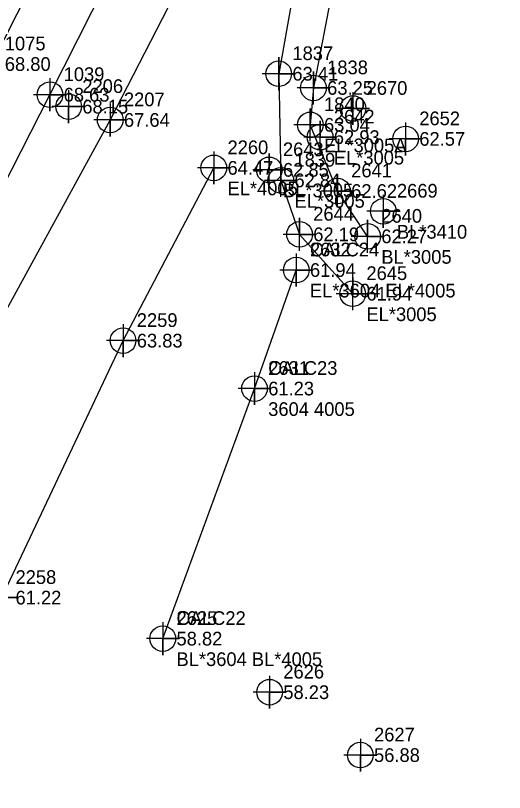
# Model space of a CAD drawing. Extents: x 2062781 to 2066835, y 358981 to 366501.
# Drawn here: x 2066313.8 to 2066403.1, y 365732.1 to 365874 of the extents above; entities that cross this region are included whole.
import ezdxf

# ---------------------------------------------------------------- set-up
doc = ezdxf.new("R2010")
doc.units = 0
for name, color, linetype in [('Exist DTM Breakline', 7, 'Continuous'), ('Exist DTM Breakline Cogo Comment', 7, 'Continuous'), ('Exist DTM Breakline Cogo Elevation', 7, 'Continuous'), ('Exist DTM Breakline Cogo Number', 7, 'Continuous'), ('Exist DTM Breakline Cogo Point CELL', 7, 'Continuous'), ('Exist DTM Crownline', 7, 'Continuous'), ('Exist DTM Crownline Cogo Elevation', 7, 'Continuous'), ('Exist DTM Crownline Cogo Number', 7, 'Continuous'), ('Exist DTM Regular Point CELL', 7, 'Continuous'), ('Exist DTM Regular Point Cogo Elevation', 7, 'Continuous'), ('Exist DTM Regular Point Cogo Number', 7, 'Continuous'), ('Exist Other Culture Fence Line Cogo Comment', 7, 'Continuous'), ('Exist Other Culture Fence Line Cogo Number', 7, 'Continuous'), ('Exist Other Culture Fence Line Cogo Point CELL', 7, 'Continuous'), ('Exist Roads EOP', 7, 'Continuous'), ('Exist Roads EOP Cogo Elevation', 7, 'Continuous'), ('Exist Roads EOP Cogo Number', 7, 'Continuous'), ('Exist Roads EOP Cogo Point CELL', 7, 'Continuous'), ('Exist Roads Soil', 7, 'Continuous'), ('Exist Roads Soil Cogo Comment', 7, 'Continuous'), ('Exist Roads Soil Cogo Elevation', 7, 'Continuous'), ('Exist Roads Soil Cogo Number', 7, 'Continuous'), ('Exist Roads Soil Cogo Point CELL', 7, 'Continuous'), ('Exist Vegetation Woods Line Cogo Comment', 7, 'Continuous'), ('Exist Vegetation Woods Line Cogo Elevation', 7, 'Continuous'), ('Exist Vegetation Woods Line Cogo Number', 7, 'Continuous'), ('Exist Vegetation Woods Line Cogo Point CELL', 7, 'Continuous')]:
    doc.layers.add(name, color=color, linetype=linetype)

msp = doc.modelspace()

# ---------------------------------------------------------------- linework, layer by layer
at = {"layer": 'Exist DTM Breakline'}
for points in [[(2066391.6, 365972.89), (2066361.73, 365914.52), (2066331.12, 365854.95), (2066302.46, 365802.64), (2066279.52, 365756.79), (2066256.07, 365710.47), (2066233.12, 365662.29), (2066208.82, 365616.84), (2066185.2, 365570.46), (2066159.54, 365522.1), (2066137.86, 365478.97), (2066113.47, 365429.54), (2066089.97, 365381.51), (2066063.32, 365330.49), (2066038.93, 365282.51), (2066014.92, 365234.83), (2065991.3, 365189.77), (2065966.18, 365140.63), (2065942.83, 365094.21), (2065917.49, 365044.37), (2065894.71, 364999.83)], [(2066089.23, 365340.34), (2066109.24, 365376.2), (2066128.58, 365416.35), (2066161.35, 365482.54), (2066211.65, 365575.38), (2066230.71, 365613.09), (2066257.63, 365665.04), (2066293.36, 365735.18), (2066311.33, 365767.72), (2066333.47, 365814.65), (2066350.03, 365846.2)], [(2066340.72, 365760.23), (2066357.46, 365805.9), (2066365.08, 365827.54)]]:
    msp.add_lwpolyline(points, dxfattribs=at)
at = {"layer": 'Exist DTM Breakline Cogo Point CELL'}
for points in [[(2066331.12, 365857.95), (2066331.12, 365851.95), (2066331.12, 365854.95), (2066334.12, 365854.95), (2066328.12, 365854.95)], [(2066350.03, 365849.2), (2066350.03, 365843.2), (2066350.03, 365846.2), (2066353.03, 365846.2), (2066347.03, 365846.2)], [(2066365.08, 365830.54), (2066365.08, 365824.54), (2066365.08, 365827.54), (2066368.08, 365827.54), (2066362.08, 365827.54)], [(2066333.47, 365817.65), (2066333.47, 365811.65), (2066333.47, 365814.65), (2066336.47, 365814.65), (2066330.47, 365814.65)], [(2066357.46, 365808.9), (2066357.46, 365802.9), (2066357.46, 365805.9), (2066360.46, 365805.9), (2066354.46, 365805.9)], [(2066311.33, 365770.72), (2066311.33, 365764.72), (2066311.33, 365767.72), (2066314.33, 365767.72), (2066308.33, 365767.72)], [(2066340.72, 365763.23), (2066340.72, 365757.23), (2066340.72, 365760.23), (2066343.72, 365760.23), (2066337.72, 365760.23)]]:
    msp.add_lwpolyline(points, dxfattribs=at)
for centre in [(2066331.12, 365854.95), (2066350.03, 365846.2), (2066365.08, 365827.54), (2066333.47, 365814.65), (2066357.46, 365805.9), (2066340.72, 365760.23)]:
    msp.add_circle(centre, 2.34, dxfattribs=at)
at = {"layer": 'Exist DTM Crownline'}
msp.add_lwpolyline([(2066496, 366230.94), (2066468.67, 366177.45), (2066443.14, 366127.58), (2066425.7, 366093.46), (2066402.09, 366047.38), (2066379.19, 366002.34), (2066356.59, 365958.11), (2066332.58, 365910.83), (2066309.38, 365865.16), (2066282.48, 365812.64), (2066259.93, 365768.45), (2066236.46, 365721.83)], dxfattribs=at)
at = {"layer": 'Exist DTM Regular Point CELL'}
for points in [[(2066323.53, 365860.38), (2066323.53, 365854.38), (2066323.53, 365857.38), (2066326.53, 365857.38), (2066320.53, 365857.38)], [(2066385.04, 365854.49), (2066385.04, 365848.49), (2066385.04, 365851.49), (2066388.04, 365851.49), (2066382.04, 365851.49)], [(2066360.22, 365753.45), (2066360.22, 365747.45), (2066360.22, 365750.45), (2066363.22, 365750.45), (2066357.22, 365750.45)], [(2066376.78, 365741.96), (2066376.78, 365735.96), (2066376.78, 365738.96), (2066379.78, 365738.96), (2066373.78, 365738.96)]]:
    msp.add_lwpolyline(points, dxfattribs=at)
for centre in [(2066323.53, 365857.38), (2066385.04, 365851.49), (2066360.22, 365750.45), (2066376.78, 365738.96)]:
    msp.add_circle(centre, 2.34, dxfattribs=at)
at = {"layer": 'Exist Other Culture Fence Line Cogo Point CELL'}
for points in [[(2066375.43, 365860.04), (2066375.43, 365854.04), (2066375.43, 365857.04), (2066378.43, 365857.04), (2066372.43, 365857.04)], [(2066380.96, 365841.27), (2066380.96, 365835.27), (2066380.96, 365838.27), (2066383.96, 365838.27), (2066377.96, 365838.27)]]:
    msp.add_lwpolyline(points, dxfattribs=at)
for centre in [(2066375.43, 365857.04), (2066380.96, 365838.27)]:
    msp.add_circle(centre, 2.34, dxfattribs=at)
at = {"layer": 'Exist Roads EOP'}
msp.add_lwpolyline([(2065915.94, 365065.27), (2065933.36, 365098.82), (2065957.17, 365145.38), (2065982.11, 365194.68), (2066005.18, 365239.69), (2066029.75, 365288.41), (2066054.66, 365336.82), (2066080.34, 365387.56), (2066104, 365434.1), (2066129.47, 365484.53), (2066151.41, 365527.78), (2066176.77, 365577.49), (2066199.44, 365622.47), (2066223.79, 365669.83), (2066246.86, 365715.63), (2066270.89, 365762.9), (2066293.82, 365807.95), (2066320.12, 365859.56), (2066343.32, 365905.56), (2066367.61, 365952.85), (2066390.17, 365997), (2066402.7, 366021.61)], dxfattribs=at)
at = {"layer": 'Exist Roads EOP Cogo Point CELL'}
msp.add_lwpolyline([(2066320.12, 365862.56), (2066320.12, 365856.56), (2066320.12, 365859.56), (2066323.12, 365859.56), (2066317.12, 365859.56)], dxfattribs=at)
msp.add_circle((2066320.12, 365859.56), 2.34, dxfattribs=at)
at = {"layer": 'Exist Roads Soil'}
for points in [[(2066384.5, 365943.87), (2066377.35, 365925), (2066370.88, 365905), (2066365.54, 365884.09), (2066361.88, 365863.39), (2066362.26, 365843.92)], [(2066392.26, 365940.92), (2066385.39, 365921.68), (2066377.37, 365899.53), (2066372.03, 365880.6), (2066368.22, 365860.8), (2066367.65, 365854.06)], [(2066378.11, 365833.69), (2066372.61, 365841.97), (2066367.65, 365854.06)], [(2066362.26, 365843.92), (2066365.68, 365834.06), (2066375.39, 365823.22)]]:
    msp.add_lwpolyline(points, dxfattribs=at)
at = {"layer": 'Exist Roads Soil Cogo Point CELL'}
for points in [[(2066361.88, 365860.39), (2066361.88, 365866.39), (2066361.88, 365863.39), (2066364.88, 365863.39), (2066358.88, 365863.39)], [(2066368.22, 365857.8), (2066368.22, 365863.8), (2066368.22, 365860.8), (2066371.22, 365860.8), (2066365.22, 365860.8)], [(2066367.65, 365851.06), (2066367.65, 365857.06), (2066367.65, 365854.06), (2066370.65, 365854.06), (2066364.65, 365854.06)], [(2066369.44, 365848.81), (2066369.44, 365854.81), (2066369.44, 365851.81), (2066372.44, 365851.81), (2066366.44, 365851.81)], [(2066360.15, 365842.84), (2066360.15, 365848.84), (2066360.15, 365845.84), (2066363.15, 365845.84), (2066357.15, 365845.84)], [(2066362.26, 365840.92), (2066362.26, 365846.92), (2066362.26, 365843.92), (2066365.26, 365843.92), (2066359.26, 365843.92)], [(2066372.61, 365838.97), (2066372.61, 365844.97), (2066372.61, 365841.97), (2066375.61, 365841.97), (2066369.61, 365841.97)], [(2066365.68, 365831.06), (2066365.68, 365837.06), (2066365.68, 365834.06), (2066368.68, 365834.06), (2066362.68, 365834.06)], [(2066378.11, 365830.69), (2066378.11, 365836.69), (2066378.11, 365833.69), (2066381.11, 365833.69), (2066375.11, 365833.69)], [(2066375.39, 365820.22), (2066375.39, 365826.22), (2066375.39, 365823.22), (2066378.39, 365823.22), (2066372.39, 365823.22)]]:
    msp.add_lwpolyline(points, dxfattribs=at)
for centre in [(2066361.88, 365863.39), (2066368.22, 365860.8), (2066367.65, 365854.06), (2066369.44, 365851.81), (2066360.15, 365845.84), (2066362.26, 365843.92), (2066372.61, 365841.97), (2066365.68, 365834.06), (2066378.11, 365833.69), (2066375.39, 365823.22)]:
    msp.add_circle(centre, 2.34, dxfattribs=at)
at = {"layer": 'Exist Vegetation Woods Line Cogo Point CELL'}
for points in [[(2066365.08, 365830.54), (2066365.08, 365824.54), (2066365.08, 365827.54), (2066368.08, 365827.54), (2066362.08, 365827.54)], [(2066357.46, 365808.9), (2066357.46, 365802.9), (2066357.46, 365805.9), (2066360.46, 365805.9), (2066354.46, 365805.9)], [(2066340.72, 365763.23), (2066340.72, 365757.23), (2066340.72, 365760.23), (2066343.72, 365760.23), (2066337.72, 365760.23)]]:
    msp.add_lwpolyline(points, dxfattribs=at)
for centre in [(2066365.08, 365827.54), (2066357.46, 365805.9), (2066340.72, 365760.23)]:
    msp.add_circle(centre, 2.34, dxfattribs=at)

# ---------------------------------------------------------------- texts
at = {"layer": 'Exist DTM Breakline Cogo Comment'}
msp.add_text('EL*4005', height=2.5, dxfattribs=at).set_placement((2066352.53, 365841.2))
at = {"layer": 'Exist DTM Breakline Cogo Elevation'}
for s, p in [('67.64', (2066333.62, 365853.7)), ('64.47', (2066352.53, 365844.95)), ('61.94', (2066367.58, 365826.29)), ('63.83', (2066335.97, 365813.4)), ('61.23', (2066359.96, 365804.65)), ('61.22', (2066313.83, 365766.47)), ('58.82', (2066343.22, 365758.98))]:
    msp.add_text(s, height=2.5, dxfattribs=at).set_placement(p)
at = {"layer": 'Exist DTM Breakline Cogo Number'}
for s, p in [('2207', (2066333.62, 365857.45)), ('2260', (2066352.53, 365848.7)), ('CALC24', (2066367.58, 365830.04)), ('2259', (2066335.97, 365817.15)), ('CALC23', (2066359.96, 365808.4)), ('2258', (2066313.83, 365770.22)), ('CALC22', (2066343.22, 365762.73))]:
    msp.add_text(s, height=2.5, dxfattribs=at).set_placement(p)
at = {"layer": 'Exist DTM Crownline Cogo Elevation'}
msp.add_text('68.80', height=2.5, dxfattribs=at).set_placement((2066311.88, 365863.91))
at = {"layer": 'Exist DTM Crownline Cogo Number'}
msp.add_text('1075', height=2.5, dxfattribs=at).set_placement((2066311.88, 365867.66))
at = {"layer": 'Exist DTM Regular Point Cogo Elevation'}
for s, p in [('68.15', (2066326.03, 365856.13)), ('62.57', (2066387.54, 365850.24)), ('58.23', (2066362.72, 365749.2)), ('56.88', (2066379.28, 365737.71))]:
    msp.add_text(s, height=2.5, dxfattribs=at).set_placement(p)
at = {"layer": 'Exist DTM Regular Point Cogo Number'}
for s, p in [('2206', (2066326.03, 365859.88)), ('2652', (2066387.54, 365853.99)), ('2626', (2066362.72, 365752.95)), ('2627', (2066379.28, 365741.46))]:
    msp.add_text(s, height=2.5, dxfattribs=at).set_placement(p)
at = {"layer": 'Exist Other Culture Fence Line Cogo Comment'}
msp.add_text('BL*3410', height=2.5, dxfattribs=at).set_placement((2066383.46, 365833.27))
at = {"layer": 'Exist Other Culture Fence Line Cogo Number'}
for s, p in [('2670', (2066377.93, 365859.54)), ('2669', (2066383.46, 365840.77))]:
    msp.add_text(s, height=2.5, dxfattribs=at).set_placement(p)
at = {"layer": 'Exist Roads EOP Cogo Elevation'}
msp.add_text('68.63', height=2.5, dxfattribs=at).set_placement((2066322.62, 365858.31))
at = {"layer": 'Exist Roads EOP Cogo Number'}
msp.add_text('1039', height=2.5, dxfattribs=at).set_placement((2066322.62, 365862.06))
at = {"layer": 'Exist Roads Soil Cogo Comment'}
for s, p in [('EL*3005A', (2066370.15, 365849.06)), ('EL*3005', (2066371.94, 365846.81)), ('BL*3005', (2066362.65, 365840.84)), ('EL*3005', (2066364.76, 365838.92)), ('BL*3005', (2066380.61, 365828.69)), ('EL*3005', (2066377.89, 365818.22))]:
    msp.add_text(s, height=2.5, dxfattribs=at).set_placement(p)
at = {"layer": 'Exist Roads Soil Cogo Elevation'}
for s, p in [('63.41', (2066364.38, 365862.14)), ('63.25', (2066370.72, 365859.55)), ('63.04', (2066370.15, 365852.81)), ('62.93', (2066371.94, 365850.56)), ('62.85', (2066362.65, 365844.59)), ('62.84', (2066364.76, 365842.67)), ('62.62', (2066375.11, 365840.72)), ('62.19', (2066368.18, 365832.81)), ('62.27', (2066380.61, 365832.44)), ('61.94', (2066377.89, 365821.97))]:
    msp.add_text(s, height=2.5, dxfattribs=at).set_placement(p)
at = {"layer": 'Exist Roads Soil Cogo Number'}
for s, p in [('1837', (2066364.38, 365865.89)), ('1838', (2066370.72, 365863.3)), ('1840', (2066370.15, 365856.56)), ('2642', (2066371.94, 365854.31)), ('2643', (2066362.65, 365848.34)), ('1839', (2066364.76, 365846.42)), ('2641', (2066375.11, 365844.47)), ('2644', (2066368.18, 365836.56)), ('2640', (2066380.61, 365836.19)), ('2645', (2066377.89, 365825.72))]:
    msp.add_text(s, height=2.5, dxfattribs=at).set_placement(p)
at = {"layer": 'Exist Vegetation Woods Line Cogo Comment'}
for s, p in [('EL*3604 EL*4005', (2066367.58, 365822.54)), ('3604 4005', (2066359.96, 365800.9)), ('BL*3604 BL*4005', (2066343.22, 365755.23))]:
    msp.add_text(s, height=2.5, dxfattribs=at).set_placement(p)
at = {"layer": 'Exist Vegetation Woods Line Cogo Elevation'}
for s, p in [('61.94', (2066367.58, 365826.29)), ('61.23', (2066359.96, 365804.65)), ('58.82', (2066343.22, 365758.98))]:
    msp.add_text(s, height=2.5, dxfattribs=at).set_placement(p)
at = {"layer": 'Exist Vegetation Woods Line Cogo Number'}
for s, p in [('2632', (2066367.58, 365830.04)), ('2631', (2066359.96, 365808.4)), ('2625', (2066343.22, 365762.73))]:
    msp.add_text(s, height=2.5, dxfattribs=at).set_placement(p)

doc.saveas('drawing.dxf')
